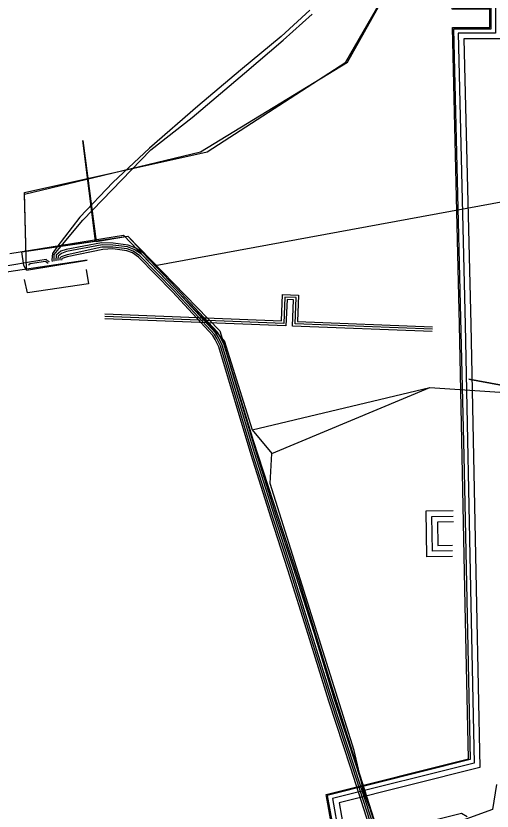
# Model space of a CAD drawing. Extents: x -600309 to -598967, y -1161267 to -1160292.
# Drawn here: x -599189.3 to -599138.8, y -1161098.5 to -1161014.2 of the extents above; entities that cross this region are included whole.
import ezdxf

# ---------------------------------------------------------------- set-up
doc = ezdxf.new("R2010")
doc.units = 0
for name, color, linetype in [('Vrstva 12', 7, 'Continuous'), ('Vrstva 25', 7, 'Continuous'), ('Vrstva 26', 7, 'Continuous'), ('Vrstva 29', 7, 'Continuous'), ('Vrstva 30', 7, 'Continuous'), ('Vrstva 37', 7, 'Continuous'), ('Vrstva 42', 7, 'Continuous'), ('Vrstva 55', 7, 'Continuous')]:
    doc.layers.add(name, color=color, linetype=linetype)

msp = doc.modelspace()

# ---------------------------------------------------------------- linework, layer by layer
at = {"layer": 'Vrstva 12'}
for points in [[(-599189.97, -1161039.37), (-599177.89, -1161037.42), (-599167.23, -1161048.57), (-599164.24, -1161058.06)], [(-599164.24, -1161058.06), (-599145.4, -1161053.58)], [(-599162.16, -1161060.56), (-599145.4, -1161053.58)], [(-599145.4, -1161053.58), (-599137.439, -1161054.091)], [(-599164.24, -1161058.06), (-599162.16, -1161060.56)], [(-599155.56, -1161085.31), (-599162.33, -1161063.74), (-599162.16, -1161060.56)], [(-599153.44, -1161092.06), (-599155.56, -1161085.31)], [(-599152.4, -1161096.49), (-599153.44, -1161092.06)], [(-599138.31, -1161095.66), (-599138.74, -1161098.31), (-599144.01, -1161100.25), (-599145.95, -1161101.42), (-599150.35, -1161102.7), (-599150.1, -1161106.59), (-599157.43, -1161107.74), (-599158.7, -1161105.89), (-599162.64, -1161105.89), (-599172.75, -1161107.4), (-599213.54, -1161113.75)], [(-599152.046, -1161097.447), (-599152.4, -1161096.49)], [(-599151.743, -1161098.264), (-599152.046, -1161097.447)], [(-599151.53, -1161098.84), (-599151.743, -1161098.264)]]:
    msp.add_lwpolyline(points, dxfattribs=at)
at = {"layer": 'Vrstva 25'}
msp.add_lwpolyline([(-599143.249, -1160985.868), (-599142.827, -1160999.755), (-599142.443, -1161012.846), (-599138.419, -1161012.846), (-599138.419, -1161015.982), (-599142.396, -1161015.982), (-599141.657, -1161046.91), (-599141.044, -1161076.632), (-599140.698, -1161093.399), (-599155.71, -1161097.171), (-599154.368, -1161104.798)], dxfattribs=at)
at = {"layer": 'Vrstva 26'}
for points in [[(-599154.959, -1161104.902), (-599156.398, -1161096.725), (-599141.307, -1161092.934), (-599141.644, -1161076.645), (-599142.257, -1161046.923), (-599143.01, -1161015.382), (-599139.019, -1161015.382), (-599139.019, -1161013.446), (-599143.026, -1161013.446), (-599143.426, -1160999.773), (-599143.848, -1160985.886)], [(-599142.634, -1160986.349), (-599142.227, -1160999.737), (-599141.86, -1161012.246), (-599137.819, -1161012.246), (-599137.819, -1161016.582), (-599141.781, -1161016.582), (-599141.058, -1161046.897), (-599140.444, -1161076.62), (-599140.088, -1161093.865), (-599155.022, -1161097.617), (-599153.777, -1161104.694)]]:
    msp.add_lwpolyline(points, dxfattribs=at)
at = {"layer": 'Vrstva 29'}
for points in [[(-599145.126, -1161047.395), (-599159.704, -1161046.819), (-599159.594, -1161044.021), (-599160.793, -1161043.974), (-599160.903, -1161046.772), (-599179.885, -1161046.022)], [(-599142.991, -1161070.884), (-599145.121, -1161070.925), (-599145.191, -1161067.247), (-599142.911, -1161067.203)]]:
    msp.add_lwpolyline(points, dxfattribs=at)
at = {"layer": 'Vrstva 30'}
for points in [[(-599179.875, -1161045.772), (-599161.143, -1161046.512), (-599161.033, -1161043.714), (-599159.334, -1161043.781), (-599159.444, -1161046.579), (-599145.116, -1161047.145)], [(-599145.136, -1161047.644), (-599159.964, -1161047.059), (-599159.854, -1161044.261), (-599160.553, -1161044.234), (-599160.663, -1161047.032), (-599179.895, -1161046.272)], [(-599142.979, -1161071.484), (-599145.709, -1161071.537), (-599145.803, -1161066.658), (-599142.922, -1161066.603)], [(-599142.899, -1161067.803), (-599144.58, -1161067.835), (-599144.532, -1161070.314), (-599143.002, -1161070.285)]]:
    msp.add_lwpolyline(points, dxfattribs=at)
at = {"layer": 'Vrstva 37'}
msp.add_lwpolyline([(-599114.527, -1161007.604), (-599113.178, -1161007.165), (-599117.859, -1160990.228), (-599125.313, -1160988.923), (-599125.596, -1160988.889), (-599139.758, -1160986.398), (-599143.701, -1160985.948), (-599142.923, -1161013.289), (-599138.912, -1161013.289), (-599138.912, -1161015.57), (-599142.875, -1161015.57), (-599141.794, -1161060.812), (-599141.12, -1161093.014), (-599156.289, -1161096.835), (-599155.003, -1161103.949), (-599155.363, -1161104.328)], dxfattribs=at)
at = {"layer": 'Vrstva 42'}
for points in [[(-599114.53, -1161007.6), (-599113.18, -1161007.16), (-599117.86, -1160990.23), (-599125.31, -1160988.92), (-599125.6, -1160988.89), (-599139.76, -1160986.4), (-599143.7, -1160985.95), (-599142.92, -1161013.29), (-599138.91, -1161013.29), (-599138.91, -1161015.57), (-599142.88, -1161015.57), (-599141.79, -1161060.81), (-599141.12, -1161093.01), (-599156.29, -1161096.83), (-599155, -1161103.95), (-599155.36, -1161104.33)], [(-599158.12, -1161013.55), (-599161.17, -1161016.33), (-599165.48, -1161019.92), (-599170.03, -1161023.74), (-599175.13, -1161028.2), (-599179.05, -1161031.84), (-599182.53, -1161035.52), (-599184.97, -1161038.7), (-599185.453, -1161039.357), (-599185.5, -1161040.03), (-599185.481, -1161040.211)], [(-599185.259, -1161040.175), (-599185.28, -1161040.05), (-599185.255, -1161039.45), (-599184.75, -1161038.81), (-599182.21, -1161035.82), (-599175.01, -1161028.38), (-599170.63, -1161024.92), (-599165.05, -1161020.22), (-599160.97, -1161016.74), (-599157.87, -1161013.97)], [(-599185.754, -1161040.255), (-599185.96, -1161040.12), (-599186.13, -1161039.98), (-599187.88, -1161040.26), (-599188.29, -1161040.34), (-599190.78, -1161040.76), (-599191.04, -1161040.74), (-599191.2, -1161040.5), (-599191.35, -1161037.98), (-599191.72, -1161034.41), (-599192.16, -1161031.32), (-599192.34, -1161031.09), (-599192.7, -1161031.07), (-599193.453, -1161031.277)], [(-599150.941, -1161100.707), (-599153.17, -1161093.73), (-599155.53, -1161086.666), (-599157.69, -1161079.54), (-599159.88, -1161072.68), (-599161.67, -1161067.25), (-599163.794, -1161060.541), (-599167.22, -1161049.04), (-599167.65, -1161048.15), (-599167.929, -1161047.699), (-599172.288, -1161043.018), (-599175.87, -1161039.3), (-599176.678, -1161038.772), (-599177.413, -1161038.472), (-599179.008, -1161038.277), (-599180.24, -1161038.22), (-599183.98, -1161038.93), (-599184.563, -1161039.109), (-599185.057, -1161039.542), (-599185.071, -1161040.145)], [(-599151.137, -1161100.752), (-599153.39, -1161093.82), (-599155.72, -1161086.727), (-599157.942, -1161079.634), (-599160.077, -1161072.777), (-599161.862, -1161067.296), (-599163.985, -1161060.6), (-599167.424, -1161049.091), (-599167.83, -1161048.272), (-599168.091, -1161047.819), (-599172.433, -1161043.156), (-599176.008, -1161039.446), (-599176.773, -1161038.949), (-599177.464, -1161038.667), (-599179.021, -1161038.477), (-599180.16, -1161038.45), (-599183.95, -1161039.14), (-599184.49, -1161039.37), (-599184.83, -1161039.64), (-599184.867, -1161039.967), (-599184.87, -1161040.113)], [(-599151.333, -1161100.796), (-599153.574, -1161093.894), (-599155.91, -1161086.789), (-599158.13, -1161079.7), (-599160.267, -1161072.837), (-599162.052, -1161067.358), (-599164.177, -1161060.658), (-599167.61, -1161049.165), (-599168.006, -1161048.366), (-599168.253, -1161047.939), (-599172.577, -1161043.294), (-599176.181, -1161039.595), (-599176.869, -1161039.127), (-599177.514, -1161038.863), (-599179.033, -1161038.677), (-599180.19, -1161038.7), (-599183.9, -1161039.49), (-599184.532, -1161039.716), (-599184.645, -1161039.842), (-599184.666, -1161040.08)], [(-599151.55, -1161100.89), (-599153.764, -1161093.956), (-599156.1, -1161086.85), (-599158.323, -1161079.754), (-599160.458, -1161072.898), (-599162.242, -1161067.419), (-599164.368, -1161060.717), (-599167.797, -1161049.239), (-599168.182, -1161048.461), (-599168.415, -1161048.059), (-599172.722, -1161043.432), (-599176.31, -1161039.749), (-599176.964, -1161039.304), (-599177.565, -1161039.058), (-599179.046, -1161038.877), (-599180.1, -1161038.93), (-599183.87, -1161039.71), (-599184.42, -1161039.89), (-599184.466, -1161039.94), (-599184.468, -1161040.048)], [(-599185.917, -1161040.414), (-599186.187, -1161040.192), (-599187.814, -1161040.452), (-599187.96, -1161040.567), (-599187.971, -1161040.613)]]:
    msp.add_lwpolyline(points, dxfattribs=at)
at = {"layer": 'Vrstva 55'}
for points in [[(-599188.21, -1161041.12), (-599188.4, -1161033.07), (-599169.75, -1161028.59), (-599154.14, -1161019.08), (-599148.416, -1161008.826), (-599149.206, -1161003.62), (-599150.183, -1161000.506), (-599151.67, -1160998.553), (-599153.436, -1160996.601), (-599157.852, -1160993.347), (-599176.073, -1160979.868), (-599179.978, -1160978.52), (-599181.558, -1160974.801), (-599185.137, -1160975.126)], [(-599188.21, -1161041.12), (-599188.4, -1161032.89), (-599169.03, -1161028.59), (-599154.32, -1161019.08), (-599148.416, -1161008.826), (-599149.206, -1161003.62), (-599137.214, -1161000.924), (-599133.635, -1161015.426), (-599132.798, -1161014.962)], [(-599188.21, -1161041.12), (-599181.77, -1161040.07), (-599192.71, -1161041.69), (-599195.4, -1161024.28), (-599191.09, -1161023.57), (-599192.71, -1161006.34), (-599188.58, -1161005.99), (-599192.71, -1161006.34), (-599190.91, -1161023.39), (-599195.58, -1161024.1), (-599192.71, -1161041.69), (-599197.37, -1161042.76), (-599232.36, -1161050.65), (-599235.94, -1161036.48)], [(-599188.21, -1161041.12), (-599188.48, -1161040.64), (-599188.68, -1161039.18), (-599180.86, -1161038.05), (-599182.22, -1161027.39), (-599180.81, -1161038.1), (-599177.46, -1161037.53), (-599167.67, -1161047.55), (-599164.16, -1161059.18), (-599160.96, -1161068.93)], [(-599188.21, -1161041.12), (-599188.48, -1161040.64), (-599188.68, -1161039.18), (-599177.46, -1161037.53), (-599174.56, -1161040.63), (-599128.22, -1161032.1), (-599126.56, -1161037.32), (-599125.61, -1161037.32), (-599128.81, -1161054.97), (-599141.268, -1161052.678), (-599128.81, -1161054.97), (-599114.3, -1161057.4), (-599128.81, -1161054.97), (-599125.61, -1161037.43), (-599123.12, -1161037.08), (-599123.05, -1161035.63), (-599123.06, -1161035.73)], [(-599181.86, -1161041.037), (-599181.628, -1161042.559), (-599188.111, -1161043.518), (-599188.408, -1161042.129)], [(-599160.96, -1161068.93), (-599159.29, -1161074), (-599155.83, -1161085.23), (-599150.85, -1161100.9), (-599142.05, -1161098.7), (-599141.44, -1161099.07)]]:
    msp.add_lwpolyline(points, dxfattribs=at)

doc.saveas('drawing.dxf')
